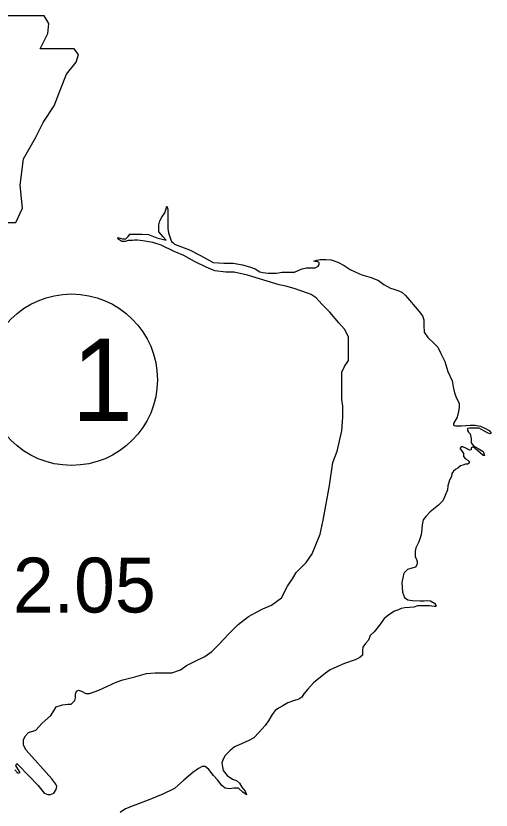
# Model space of a CAD drawing. Extents: x -939622 to -934245, y 1383184 to 1385301.
# Drawn here: x -936308.16 to -936297.19, y 1384751.56 to 1384769.9 of the extents above; entities that cross this region are included whole.
import ezdxf

# ---------------------------------------------------------------- set-up
doc = ezdxf.new("R2010")
doc.units = 0
for name, color, linetype in [('Level 21', 7, 'Continuous'), ('Level 25', 7, 'Continuous'), ('Level 27', 7, 'Continuous'), ('Level 9', 7, 'Continuous')]:
    doc.layers.add(name, color=color, linetype=linetype)

msp = doc.modelspace()

# ---------------------------------------------------------------- linework, layer by layer
at = {"layer": 'Level 21'}
msp.add_lwpolyline([(-936312.069, 1384769.902), (-936311.84, 1384768.38), (-936311.942, 1384766.07), (-936311.739, 1384765.943), (-936311.358, 1384765.943), (-936311.358, 1384765.131), (-936308.161, 1384765.131), (-936308.008, 1384765.461), (-936308.059, 1384765.994), (-936307.983, 1384766.603), (-936307.704, 1384767.085), (-936307.526, 1384767.441), (-936307.273, 1384767.821), (-936307.12, 1384768.227), (-936306.993, 1384768.557), (-936306.765, 1384768.836), (-936306.714, 1384769.014), (-936306.816, 1384769.141), (-936307.602, 1384769.141), (-936307.425, 1384769.496), (-936307.399, 1384769.725), (-936307.505, 1384769.9)], close=True, dxfattribs=at)
at = {"layer": 'Level 27'}
msp.add_circle((-936306.873, 1384761.5), 1.98, dxfattribs=at)
at = {"layer": 'Level 9'}
for points in [[(-936301.342, 1384763.464), (-936301.434, 1384763.499), (-936301.739, 1384763.608), (-936301.928, 1384763.66), (-936302.083, 1384763.694), (-936302.818, 1384763.912), (-936303.122, 1384763.987), (-936303.318, 1384763.987), (-936303.565, 1384764.016), (-936303.766, 1384764.096), (-936304.036, 1384764.228), (-936304.282, 1384764.372), (-936304.506, 1384764.464), (-936304.805, 1384764.608), (-936305, 1384764.665), (-936305.23, 1384764.705), (-936305.351, 1384764.723), (-936305.419, 1384764.723), (-936305.471, 1384764.717), (-936305.569, 1384764.711), (-936305.638, 1384764.688), (-936305.661, 1384764.688), (-936305.718, 1384764.694), (-936305.781, 1384764.74), (-936305.803, 1384764.777), (-936305.804, 1384764.781), (-936305.701, 1384764.751), (-936305.62, 1384764.757), (-936305.569, 1384764.809), (-936305.529, 1384764.861), (-936305.419, 1384764.861), (-936305.253, 1384764.861), (-936305.098, 1384764.855), (-936304.908, 1384764.78), (-936304.811, 1384764.751), (-936304.69, 1384764.723), (-936304.759, 1384764.803), (-936304.857, 1384764.912), (-936304.862, 1384764.987), (-936304.857, 1384765.079), (-936304.834, 1384765.171), (-936304.794, 1384765.251), (-936304.719, 1384765.355), (-936304.696, 1384765.424), (-936304.679, 1384765.504), (-936304.656, 1384765.441), (-936304.656, 1384765.355), (-936304.656, 1384765.228), (-936304.656, 1384765.125), (-936304.656, 1384764.993), (-936304.638, 1384764.895), (-936304.61, 1384764.797), (-936304.581, 1384764.728), (-936304.57, 1384764.694), (-936304.541, 1384764.665), (-936304.501, 1384764.631), (-936304.156, 1384764.499), (-936303.898, 1384764.372), (-936303.605, 1384764.205), (-936303.358, 1384764.194), (-936303.145, 1384764.194), (-936302.927, 1384764.154)], [(-936302.927, 1384764.154), (-936302.743, 1384764.102), (-936302.634, 1384764.062), (-936302.531, 1384763.993), (-936302.462, 1384763.976), (-936302.336, 1384763.958), (-936302.278, 1384763.958), (-936302.227, 1384763.958), (-936302.146, 1384763.964), (-936302.014, 1384763.981), (-936301.888, 1384763.981), (-936301.733, 1384763.981), (-936301.647, 1384764.022), (-936301.555, 1384764.062), (-936301.457, 1384764.085), (-936301.365, 1384764.085), (-936301.256, 1384764.085), (-936301.187, 1384764.119), (-936301.159, 1384764.16), (-936301.159, 1384764.205), (-936301.204, 1384764.228), (-936301.25, 1384764.228), (-936301.285, 1384764.24), (-936301.216, 1384764.263), (-936301.136, 1384764.274), (-936301.009, 1384764.274), (-936300.883, 1384764.269), (-936300.734, 1384764.217), (-936300.584, 1384764.137), (-936300.446, 1384764.045), (-936300.314, 1384763.987), (-936300.177, 1384763.924), (-936299.958, 1384763.861), (-936299.792, 1384763.792), (-936299.671, 1384763.7), (-936299.516, 1384763.614), (-936299.436, 1384763.591), (-936299.344, 1384763.562), (-936299.252, 1384763.522), (-936299.166, 1384763.441), (-936298.856, 1384763.073), (-936298.775, 1384762.976), (-936298.747, 1384762.884), (-936298.747, 1384762.752), (-936298.741, 1384762.596), (-936298.655, 1384762.476), (-936298.511, 1384762.332), (-936298.425, 1384762.252), (-936298.356, 1384762.108), (-936298.259, 1384761.918)], [(-936305.844, 1384754.511), (-936305.689, 1384754.568), (-936305.414, 1384754.637), (-936305.144, 1384754.712), (-936304.943, 1384754.729), (-936304.753, 1384754.729), (-936304.564, 1384754.729), (-936304.363, 1384754.798), (-936304.225, 1384754.902), (-936304.024, 1384754.999), (-936303.8, 1384755.108), (-936303.634, 1384755.223), (-936303.484, 1384755.379), (-936303.243, 1384755.631), (-936303.031, 1384755.844), (-936302.789, 1384756.028), (-936302.623, 1384756.12), (-936302.462, 1384756.206), (-936302.261, 1384756.292), (-936302.031, 1384756.459), (-936301.894, 1384756.735), (-936301.848, 1384756.804), (-936301.779, 1384756.901), (-936301.693, 1384757.045), (-936301.463, 1384757.281), (-936301.319, 1384757.476), (-936301.136, 1384757.936), (-936301.072, 1384758.258), (-936300.923, 1384759.056), (-936300.843, 1384759.591), (-936300.745, 1384759.849), (-936300.636, 1384760.315), (-936300.613, 1384760.631), (-936300.613, 1384760.752), (-936300.613, 1384760.89), (-936300.636, 1384761.039), (-936300.636, 1384761.217), (-936300.636, 1384761.355), (-936300.636, 1384761.522), (-936300.636, 1384761.677), (-936300.579, 1384761.803), (-936300.487, 1384761.947), (-936300.481, 1384762.045), (-936300.481, 1384762.165), (-936300.481, 1384762.309), (-936300.487, 1384762.493), (-936300.573, 1384762.665), (-936300.705, 1384762.815), (-936300.917, 1384763.062), (-936301.101, 1384763.246), (-936301.233, 1384763.389), (-936301.342, 1384763.464)], [(-936298.259, 1384761.918), (-936298.19, 1384761.688), (-936298.092, 1384761.476), (-936298.069, 1384761.332), (-936298.04, 1384761.194), (-936298.006, 1384761.108), (-936297.931, 1384760.947), (-936297.931, 1384760.867), (-936297.943, 1384760.763), (-936297.977, 1384760.631), (-936298.058, 1384760.487), (-936298.058, 1384760.447), (-936298.017, 1384760.436), (-936297.88, 1384760.436), (-936297.679, 1384760.447), (-936297.558, 1384760.447), (-936297.437, 1384760.424), (-936297.34, 1384760.378), (-936297.235, 1384760.329), (-936297.194, 1384760.266), (-936297.226, 1384760.253), (-936297.265, 1384760.263), (-936297.363, 1384760.321), (-936297.466, 1384760.378), (-936297.587, 1384760.378), (-936297.684, 1384760.378), (-936297.736, 1384760.372), (-936297.736, 1384760.326), (-936297.719, 1384760.286), (-936297.679, 1384760.246), (-936297.656, 1384760.137), (-936297.656, 1384760.045), (-936297.598, 1384759.976), (-936297.495, 1384759.913), (-936297.38, 1384759.838), (-936297.345, 1384759.752), (-936297.374, 1384759.746), (-936297.501, 1384759.855), (-936297.61, 1384759.947), (-936297.656, 1384759.924), (-936297.656, 1384759.878), (-936297.69, 1384759.872), (-936297.765, 1384759.907), (-936297.845, 1384759.947), (-936297.885, 1384759.947), (-936297.908, 1384759.918), (-936297.908, 1384759.901), (-936297.874, 1384759.861), (-936297.834, 1384759.798), (-936297.834, 1384759.723), (-936297.788, 1384759.671), (-936297.73, 1384759.643)], [(-936297.73, 1384759.643), (-936297.702, 1384759.608), (-936297.702, 1384759.574), (-936297.742, 1384759.551), (-936297.788, 1384759.551), (-936297.845, 1384759.528), (-936297.903, 1384759.51), (-936297.96, 1384759.459), (-936298.012, 1384759.424), (-936298.063, 1384759.384), (-936298.103, 1384759.332), (-936298.109, 1384759.263), (-936298.155, 1384759.183), (-936298.195, 1384759.045), (-936298.201, 1384758.959), (-936298.253, 1384758.827), (-936298.304, 1384758.7), (-936298.408, 1384758.602), (-936298.603, 1384758.447), (-936298.701, 1384758.344), (-936298.758, 1384758.263), (-936298.787, 1384758.148), (-936298.793, 1384758.045), (-936298.804, 1384757.919), (-936298.862, 1384757.752), (-936298.93, 1384757.614), (-936298.948, 1384757.539), (-936298.948, 1384757.459), (-936298.948, 1384757.413), (-936298.913, 1384757.344), (-936298.896, 1384757.304), (-936298.896, 1384757.24), (-936298.942, 1384757.172), (-936299.022, 1384757.149), (-936299.126, 1384757.114), (-936299.206, 1384757.034), (-936299.252, 1384756.815), (-936299.241, 1384756.591), (-936299.195, 1384756.47), (-936299.114, 1384756.419), (-936299.011, 1384756.401), (-936298.827, 1384756.396), (-936298.735, 1384756.396), (-936298.655, 1384756.401), (-936298.592, 1384756.39), (-936298.5, 1384756.338), (-936298.46, 1384756.275), (-936298.471, 1384756.264), (-936298.505, 1384756.258), (-936298.615, 1384756.281)], [(-936298.615, 1384756.281), (-936298.683, 1384756.281), (-936298.798, 1384756.281), (-936298.89, 1384756.275), (-936298.976, 1384756.246), (-936299.08, 1384756.241), (-936299.183, 1384756.229), (-936299.269, 1384756.212), (-936299.327, 1384756.183), (-936299.419, 1384756.154), (-936299.533, 1384756.085), (-936299.66, 1384755.988), (-936299.746, 1384755.861), (-936299.889, 1384755.677), (-936299.981, 1384755.591), (-936300.021, 1384755.482), (-936300.09, 1384755.407), (-936300.154, 1384755.321), (-936300.159, 1384755.246), (-936300.159, 1384755.2), (-936300.165, 1384755.137), (-936300.222, 1384755.085), (-936300.332, 1384755.028), (-936300.579, 1384754.942), (-936300.757, 1384754.867), (-936300.906, 1384754.798), (-936301.015, 1384754.723), (-936301.291, 1384754.499), (-936301.423, 1384754.356), (-936301.515, 1384754.246), (-936301.56, 1384754.166), (-936301.629, 1384754.12), (-936301.75, 1384754.08), (-936301.882, 1384754.034), (-936301.997, 1384753.971), (-936302.1, 1384753.913), (-936302.175, 1384753.856), (-936302.244, 1384753.769), (-936302.324, 1384753.637), (-936302.41, 1384753.517), (-936302.548, 1384753.356), (-936302.669, 1384753.229), (-936302.784, 1384753.166), (-936302.956, 1384753.091), (-936303.111, 1384753.017), (-936303.226, 1384752.925), (-936303.329, 1384752.821), (-936303.375, 1384752.735), (-936303.404, 1384752.649), (-936303.392, 1384752.557), (-936303.375, 1384752.476), (-936303.283, 1384752.362)], [(-936308.182, 1384752.488), (-936308.113, 1384752.413), (-936308.061, 1384752.43), (-936308.113, 1384752.511), (-936308.164, 1384752.591), (-936308.141, 1384752.637), (-936308.09, 1384752.586), (-936307.648, 1384752.126), (-936307.504, 1384751.954), (-936307.424, 1384751.919), (-936307.36, 1384751.919), (-936307.28, 1384751.948), (-936307.228, 1384752.034), (-936307.211, 1384752.103), (-936307.234, 1384752.16), (-936307.332, 1384752.281), (-936307.923, 1384752.942), (-936307.981, 1384753.057), (-936307.986, 1384753.109), (-936307.981, 1384753.189), (-936307.94, 1384753.275), (-936307.866, 1384753.35), (-936307.699, 1384753.407), (-936307.55, 1384753.568), (-936307.355, 1384753.746), (-936307.286, 1384753.85), (-936307.228, 1384753.942), (-936307.085, 1384753.994), (-936306.964, 1384754.005), (-936306.884, 1384754.005), (-936306.798, 1384754.091), (-936306.786, 1384754.149), (-936306.786, 1384754.235), (-936306.763, 1384754.31), (-936306.717, 1384754.333), (-936306.643, 1384754.304), (-936306.545, 1384754.252), (-936306.459, 1384754.252), (-936306.246, 1384754.327), (-936305.844, 1384754.511)], [(-936303.283, 1384752.362), (-936303.163, 1384752.275), (-936303.065, 1384752.241), (-936302.996, 1384752.183), (-936302.944, 1384752.091), (-936302.87, 1384751.999), (-936302.841, 1384751.913), (-936302.921, 1384751.971), (-936303.019, 1384752.063), (-936303.128, 1384752.063), (-936303.22, 1384752.051), (-936303.329, 1384752.068), (-936303.404, 1384752.126), (-936303.507, 1384752.258), (-936303.599, 1384752.362), (-936303.708, 1384752.499), (-936303.789, 1384752.563), (-936303.857, 1384752.563), (-936303.949, 1384752.517), (-936304.076, 1384752.43), (-936304.282, 1384752.252), (-936304.501, 1384752.057), (-936304.771, 1384751.931), (-936305.109, 1384751.787), (-936305.454, 1384751.655), (-936305.632, 1384751.591), (-936305.753, 1384751.505)]]:
    msp.add_lwpolyline(points, dxfattribs=at)

# ---------------------------------------------------------------- texts
at = {"layer": 'Level 25'}
msp.add_text('2.05', height=1.2672, dxfattribs=at).set_placement((-936308.229, 1384756.123))
at = {"layer": 'Level 27'}
msp.add_text('1', height=1.901, dxfattribs=at).set_placement((-936306.873, 1384760.549))

doc.saveas('drawing.dxf')
